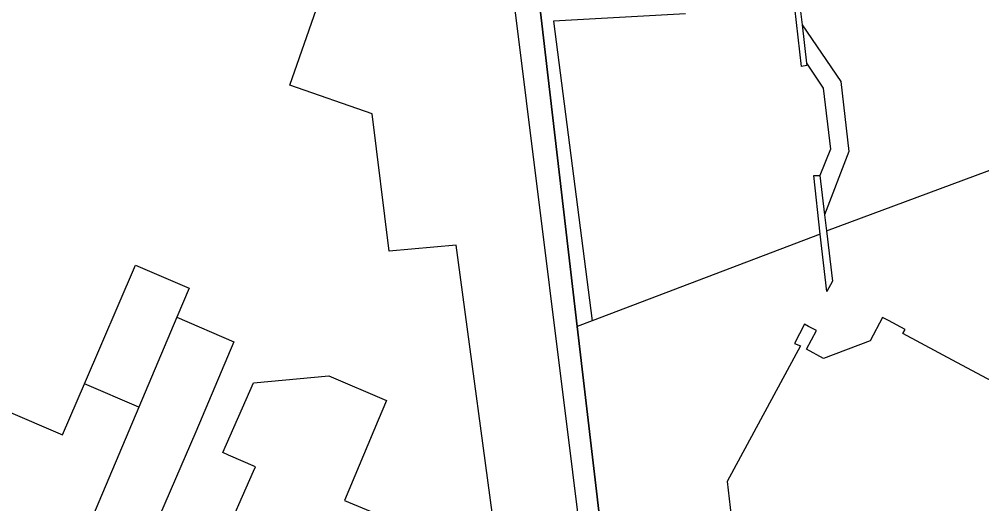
# Model space of a CAD drawing. Extents: x 159718 to 160783, y 383290 to 384030.
# Drawn here: x 159819.16 to 159864.38, y 383563 to 383585.77 of the extents above; entities that cross this region are included whole.
import ezdxf

# ---------------------------------------------------------------- set-up
doc = ezdxf.new("R2010")
doc.units = 0
for name, color, linetype in [('IMGEO_Grasland_overig', 7, 'Continuous'), ('IMGEO_Hek', 7, 'Continuous'), ('IMGEO_Muur', 7, 'Continuous'), ('IMGEO_Pand', 7, 'Continuous'), ('IMGEO_Rijbaan_lokaal_open', 7, 'Continuous'), ('IMGEO_Voetpad_gesloten', 7, 'Continuous'), ('IMGEO_Voetpad_open', 7, 'Continuous')]:
    doc.layers.add(name, color=color, linetype=linetype)

msp = doc.modelspace()

# ---------------------------------------------------------------- linework, layer by layer
at = {"layer": 'IMGEO_Grasland_overig'}
msp.add_lwpolyline([(159846.906, 383558.242), (159845.381, 383571.333)], dxfattribs=at)
at = {"layer": 'IMGEO_Hek'}
for points in [[(159837.629, 383611.992), (159843.064, 383591.222), (159845.381, 383571.333)], [(159845.381, 383571.333), (159846.906, 383558.242)]]:
    msp.add_lwpolyline(points, dxfattribs=at)
at = {"layer": 'IMGEO_Muur'}
for points in [[(159856.149, 383583.71), (159856.163, 383583.587), (159855.911, 383583.554), (159855.596, 383586.307)], [(159855.855, 383586.262), (159855.942, 383585.511)], [(159855.942, 383585.511), (159856.149, 383583.71)], [(159856.798, 383575.66), (159856.487, 383578.417), (159856.775, 383578.423)], [(159856.775, 383578.423), (159856.994, 383576.579)], [(159856.994, 383576.579), (159857.084, 383575.822)], [(159857.084, 383575.822), (159857.363, 383573.465), (159857.102, 383572.971), (159856.798, 383575.66)]]:
    msp.add_lwpolyline(points, dxfattribs=at)
at = {"layer": 'IMGEO_Pand'}
for points in [[(159839.341, 383590.45), (159841.885, 383590.73), (159846.252, 383555.697), (159847.123, 383548.271), (159847.706, 383543.305), (159847.499, 383542.824)], [(159839.742, 383555.197), (159840.63, 383557.261), (159840.254, 383558.274), (159841.327, 383560.302), (159841.705, 383560.146), (159839.698, 383575.158), (159836.545, 383574.871), (159835.742, 383581.326), (159831.88, 383582.671), (159834.149, 383589.19), (159835.383, 383588.76), (159838.723, 383589.153), (159839.126, 383589.2), (159838.901, 383590.474)], [(159822.227, 383568.636), (159824.63, 383574.216), (159827.142, 383573.134), (159826.563, 383571.764)], [(159826.563, 383571.764), (159829.24, 383570.611), (159827.454, 383566.384), (159825.298, 383561.378), (159828.005, 383560.212), (159826.712, 383557.21), (159824.733, 383552.618)], [(159826.563, 383571.764), (159824.777, 383567.537)], [(159865.595, 383568.367), (159863.214, 383569.643), (159860.681, 383570.999), (159860.777, 383571.185), (159859.997, 383571.603), (159859.714, 383571.745), (159859.14, 383570.658), (159856.947, 383569.83), (159856.151, 383570.261), (159856.624, 383571.135), (159856.237, 383571.333), (159856.049, 383571.431), (159855.583, 383570.534), (159855.863, 383570.416), (159852.417, 383564.045), (159853.552, 383554.267)], [(159825.58, 383552.235), (159826.648, 383554.72), (159827.555, 383556.83), (159828.745, 383559.589), (159828.732, 383559.894), (159828.676, 383561.152), (159830.168, 383564.53), (159830.257, 383564.731), (159828.992, 383565.29), (159828.721, 383565.41), (159830.168, 383568.685), (159833.716, 383569.016), (159836.411, 383567.855), (159836.02, 383566.922), (159834.443, 383563.158), (159836.296, 383562.389)], [(159814.139, 383557.182), (159816.117, 383561.774), (159817.365, 383564.67), (159818.541, 383567.375), (159821.192, 383566.233), (159822.227, 383568.636)], [(159824.777, 383567.537), (159822.227, 383568.636)], [(159824.777, 383567.537), (159819.436, 383554.9)]]:
    msp.add_lwpolyline(points, dxfattribs=at)
at = {"layer": 'IMGEO_Rijbaan_lokaal_open'}
for points in [[(159855.942, 383585.511), (159857.769, 383582.844), (159858.139, 383579.551), (159856.994, 383576.579)], [(159857.084, 383575.822), (159873.156, 383581.786)]]:
    msp.add_lwpolyline(points, dxfattribs=at)
at = {"layer": 'IMGEO_Voetpad_gesloten'}
msp.add_lwpolyline([(159856.149, 383583.71), (159856.927, 383582.534), (159857.28, 383579.656), (159856.775, 383578.423)], dxfattribs=at)
at = {"layer": 'IMGEO_Voetpad_open'}
for points in [[(159845.381, 383571.333), (159843.064, 383591.222), (159837.629, 383611.992)], [(159850.47, 383586.023), (159844.263, 383585.68), (159846.081, 383571.598)], [(159856.798, 383575.66), (159846.081, 383571.598)], [(159846.081, 383571.598), (159845.381, 383571.333)]]:
    msp.add_lwpolyline(points, dxfattribs=at)

doc.saveas('drawing.dxf')
